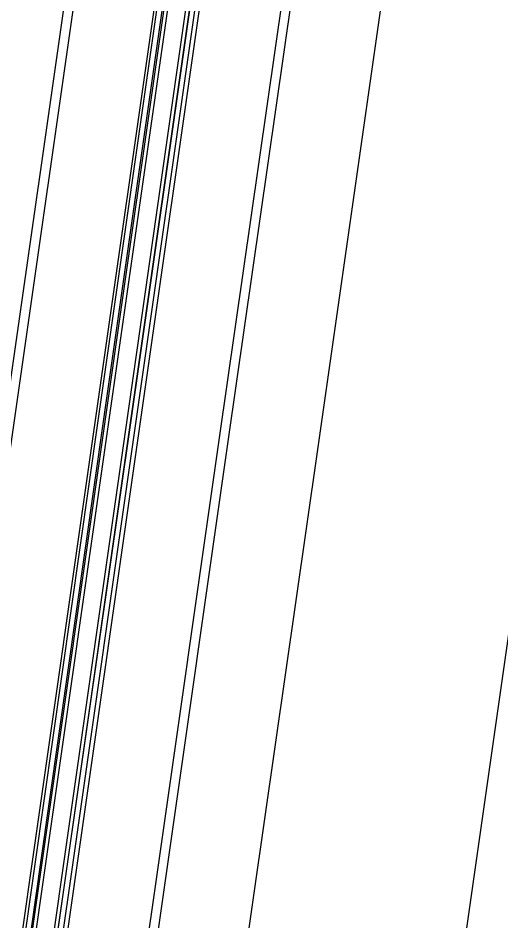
# Model space of a CAD drawing. Extents: x 1797478 to 1808916, y 246529 to 250952.
# Drawn here: x 1797985.5 to 1798012.4, y 249834.1 to 249884.5 of the extents above; entities that cross this region are included whole.
import ezdxf

# ---------------------------------------------------------------- set-up
doc = ezdxf.new("R2010")
doc.units = 0
for name, color, linetype in [('1', 7, 'Continuous'), ('DRAINAGE', 7, 'Continuous'), ('EDPV-LINE', 7, 'Continuous'), ('SHDR-UPAV', 7, 'Continuous')]:
    doc.layers.add(name, color=color, linetype=linetype)

msp = doc.modelspace()

# ---------------------------------------------------------------- linework, layer by layer
for points in [[(1797956.939, 249667.583), (1797960.074, 249689.522), (1797963.61, 249714.271), (1797967.146, 249739.02), (1797970.027, 249759.182), (1797970.683, 249763.768), (1797974.219, 249788.517), (1797977.755, 249813.266), (1797981.291, 249838.014), (1797984.827, 249862.763), (1797988.363, 249887.512), (1797988.911, 249891.341), (1797991.899, 249912.26), (1797995.44, 249937.021), (1797999.25, 249961.835), (1798003.478, 249986.582), (1798006.085, 250000.712), (1798008.123, 250011.254), (1798013.184, 250035.843), (1798018.66, 250060.344), (1798024.549, 250084.749), (1798030.85, 250109.051)], [(1797957.455, 249667.51), (1797960.59, 249689.449), (1797964.126, 249714.197), (1797967.662, 249738.946), (1797970.543, 249759.109), (1797971.198, 249763.695), (1797974.734, 249788.443), (1797978.27, 249813.192), (1797981.807, 249837.94), (1797985.347, 249862.689), (1797988.886, 249887.437), (1797989.434, 249891.266), (1797992.426, 249912.185), (1797995.97, 249936.944), (1797999.782, 249961.749), (1798004.012, 249986.486), (1798006.621, 250000.611), (1798008.658, 250011.148), (1798013.718, 250035.729), (1798019.192, 250060.221), (1798025.079, 250084.616), (1798031.377, 250108.909)], [(1797962.119, 249666.843), (1797965.25, 249688.783), (1797968.781, 249713.532), (1797972.313, 249738.281), (1797975.19, 249758.445), (1797975.843, 249763.031), (1797979.37, 249787.781), (1797982.893, 249812.531), (1797986.416, 249837.282), (1797989.934, 249862.033), (1797993.453, 249886.784), (1797993.998, 249890.614), (1797996.972, 249911.535), (1798000.494, 249936.288), (1798004.273, 249961.02), (1798008.47, 249985.685), (1798011.059, 249999.769), (1798013.089, 250010.275), (1798018.134, 250034.781), (1798023.591, 250059.198), (1798029.46, 250083.52), (1798035.739, 250107.739)], [(1797962.416, 249666.801), (1797965.547, 249688.74), (1797969.078, 249713.49), (1797972.61, 249738.239), (1797975.487, 249758.402), (1797976.14, 249762.988), (1797979.667, 249787.738), (1797983.19, 249812.489), (1797986.713, 249837.24), (1797990.231, 249861.991), (1797993.75, 249886.742), (1797994.295, 249890.572), (1797997.269, 249911.493), (1798000.791, 249936.245), (1798004.569, 249960.972), (1798008.765, 249985.632), (1798011.353, 249999.714), (1798013.384, 250010.217), (1798018.427, 250034.718), (1798023.883, 250059.13), (1798029.751, 250083.447), (1798036.029, 250107.661)], [(1797962.425, 249666.799), (1797965.56, 249688.738), (1797969.096, 249713.487), (1797972.632, 249738.236), (1797975.513, 249758.398), (1797976.168, 249762.984), (1797979.705, 249787.733), (1797983.241, 249812.482), (1797986.778, 249837.23), (1797990.317, 249861.978), (1797993.857, 249886.727), (1797994.405, 249890.556), (1797997.397, 249911.475), (1798000.94, 249936.224), (1798004.738, 249960.945), (1798008.954, 249985.598), (1798011.555, 249999.675), (1798013.585, 250010.177), (1798018.627, 250034.675), (1798024.083, 250059.084), (1798029.95, 250083.397), (1798036.227, 250107.608)], [(1797962.631, 249666.77), (1797965.766, 249688.709), (1797969.302, 249713.458), (1797972.839, 249738.206), (1797975.719, 249758.369), (1797976.375, 249762.955), (1797979.911, 249787.704), (1797983.447, 249812.452), (1797986.983, 249837.201), (1797990.519, 249861.95), (1797994.056, 249886.698), (1797994.603, 249890.528), (1797997.592, 249911.447), (1798001.131, 249936.196), (1798004.925, 249960.915), (1798009.137, 249985.566), (1798011.735, 249999.641), (1798013.764, 250010.142), (1798018.806, 250034.637), (1798024.261, 250059.043), (1798030.127, 250083.353), (1798036.404, 250107.561)], [(1797963.621, 249666.628), (1797966.756, 249688.568), (1797970.292, 249713.316), (1797973.828, 249738.065), (1797976.709, 249758.228), (1797977.365, 249762.814), (1797980.901, 249787.562), (1797984.437, 249812.311), (1797987.973, 249837.059), (1797991.509, 249861.808), (1797995.045, 249886.557), (1797995.593, 249890.386), (1797998.582, 249911.305), (1798002.12, 249936.053), (1798005.913, 249960.755), (1798010.121, 249985.389), (1798012.717, 249999.455), (1798014.746, 250009.949), (1798019.784, 250034.427), (1798025.235, 250058.816), (1798031.098, 250083.11), (1798037.369, 250107.302)], [(1797963.819, 249666.6), (1797966.954, 249688.539), (1797970.49, 249713.288), (1797974.026, 249738.037), (1797976.907, 249758.199), (1797977.563, 249762.785), (1797981.099, 249787.534), (1797984.635, 249812.283), (1797988.171, 249837.031), (1797991.707, 249861.78), (1797995.243, 249886.528), (1797995.791, 249890.358), (1797998.78, 249911.277), (1798002.318, 249936.024), (1798006.11, 249960.723), (1798010.318, 249985.354), (1798012.914, 249999.418), (1798014.942, 250009.91), (1798019.98, 250034.385), (1798025.43, 250058.771), (1798031.292, 250083.062), (1798037.563, 250107.25)], [(1797963.828, 249666.599), (1797966.962, 249688.538), (1797970.499, 249713.287), (1797974.035, 249738.035), (1797976.916, 249758.198), (1797977.571, 249762.784), (1797981.107, 249787.533), (1797984.646, 249812.281), (1797988.186, 249837.029), (1797991.725, 249861.777), (1797995.265, 249886.525), (1797995.812, 249890.355), (1797998.804, 249911.274), (1798002.346, 249936.02), (1798006.14, 249960.718), (1798010.351, 249985.348), (1798012.949, 249999.411), (1798014.977, 250009.903), (1798020.014, 250034.377), (1798025.465, 250058.763), (1798031.326, 250083.053), (1798037.597, 250107.241)], [(1797964.116, 249666.558), (1797967.251, 249688.497), (1797970.787, 249713.246), (1797974.323, 249737.994), (1797977.204, 249758.157), (1797977.86, 249762.743), (1797981.396, 249787.491), (1797984.932, 249812.24), (1797988.468, 249836.989), (1797992.004, 249861.737), (1797995.54, 249886.486), (1797996.088, 249890.316), (1797999.077, 249911.235), (1798002.615, 249935.981), (1798006.406, 249960.675), (1798010.613, 249985.301), (1798013.208, 249999.362), (1798015.236, 250009.852), (1798020.273, 250034.322), (1798025.722, 250058.703), (1798031.583, 250082.989), (1798037.852, 250107.172)], [(1797968.798, 249665.889), (1797971.933, 249687.828), (1797975.469, 249712.577), (1797979.005, 249737.325), (1797981.886, 249757.488), (1797982.541, 249762.074), (1797986.077, 249786.823), (1797989.616, 249811.571), (1797993.156, 249836.319), (1797996.695, 249861.067), (1798000.235, 249885.815), (1798000.782, 249889.645), (1798003.774, 249910.564), (1798007.314, 249935.3), (1798011.096, 249959.914), (1798015.292, 249984.46), (1798017.881, 249998.476), (1798019.902, 250008.933), (1798024.922, 250033.324), (1798030.354, 250057.627), (1798036.196, 250081.834), (1798042.445, 250105.94)], [(1797969.314, 249665.815), (1797972.448, 249687.754), (1797975.985, 249712.503), (1797979.521, 249737.252), (1797982.402, 249757.414), (1797983.057, 249762), (1797986.593, 249786.749), (1797990.129, 249811.498), (1797993.665, 249836.246), (1797997.201, 249860.995), (1798000.738, 249885.743), (1798001.285, 249889.573), (1798004.274, 249910.492), (1798007.811, 249935.228), (1798011.588, 249959.834), (1798015.781, 249984.373), (1798018.367, 249998.384), (1798020.387, 250008.837), (1798025.406, 250033.22), (1798030.836, 250057.515), (1798036.675, 250081.714), (1798042.923, 250105.812)], [(1797974.263, 249665.108), (1797977.398, 249687.047), (1797980.934, 249711.796), (1797984.47, 249736.544), (1797987.351, 249756.707), (1797988.007, 249761.293), (1797991.543, 249786.042), (1797995.079, 249810.79), (1797998.615, 249835.539), (1798002.151, 249860.288), (1798005.687, 249885.036), (1798006.235, 249888.866), (1798009.224, 249909.785), (1798012.759, 249934.511), (1798016.524, 249959.034), (1798020.702, 249983.489), (1798023.279, 249997.453), (1798025.293, 250007.87), (1798030.295, 250032.171), (1798035.706, 250056.383), (1798041.526, 250080.5), (1798047.752, 250104.516)], [(1797974.263, 249665.108), (1797977.398, 249687.047), (1797980.934, 249711.796), (1797984.47, 249736.544), (1797987.351, 249756.707), (1797988.007, 249761.293), (1797991.543, 249786.042), (1797995.079, 249810.79), (1797998.615, 249835.539), (1798002.151, 249860.288), (1798005.687, 249885.036), (1798006.235, 249888.866), (1798009.224, 249909.785), (1798012.759, 249934.511), (1798016.524, 249959.034), (1798020.702, 249983.489), (1798023.279, 249997.453), (1798025.293, 250007.87), (1798030.295, 250032.171), (1798035.706, 250056.383), (1798041.526, 250080.5), (1798047.752, 250104.516)], [(1797974.263, 249665.108), (1797977.398, 249687.047), (1797980.934, 249711.796), (1797984.47, 249736.544), (1797987.351, 249756.707), (1797988.007, 249761.293), (1797991.543, 249786.042), (1797995.079, 249810.79), (1797998.615, 249835.539), (1798002.151, 249860.288), (1798005.687, 249885.036), (1798006.235, 249888.866), (1798009.224, 249909.785), (1798012.759, 249934.511), (1798016.524, 249959.034), (1798020.702, 249983.489), (1798023.279, 249997.453), (1798025.293, 250007.87), (1798030.295, 250032.171), (1798035.706, 250056.383), (1798041.526, 250080.5), (1798047.752, 250104.516)], [(1797974.263, 249665.108), (1797977.398, 249687.047), (1797980.934, 249711.796), (1797984.47, 249736.544), (1797987.351, 249756.707), (1797988.007, 249761.293), (1797991.543, 249786.042), (1797995.079, 249810.79), (1797998.615, 249835.539), (1798002.151, 249860.288), (1798005.687, 249885.036), (1798006.235, 249888.866), (1798009.224, 249909.785), (1798012.759, 249934.511), (1798016.524, 249959.034), (1798020.702, 249983.489), (1798023.279, 249997.453), (1798025.293, 250007.87), (1798030.295, 250032.171), (1798035.706, 250056.383), (1798041.526, 250080.5), (1798047.752, 250104.516)], [(1797974.263, 249665.108), (1797977.398, 249687.047), (1797980.934, 249711.796), (1797984.47, 249736.544), (1797987.351, 249756.707), (1797988.007, 249761.293), (1797991.543, 249786.042), (1797995.079, 249810.79), (1797998.615, 249835.539), (1798002.151, 249860.288), (1798005.687, 249885.036), (1798006.235, 249888.866), (1798009.224, 249909.785), (1798012.759, 249934.511), (1798016.524, 249959.034), (1798020.702, 249983.489), (1798023.279, 249997.453), (1798025.293, 250007.87), (1798030.295, 250032.171), (1798035.706, 250056.383), (1798041.526, 250080.5), (1798047.752, 250104.516)], [(1797986.143, 249663.411), (1797989.277, 249685.35), (1797992.814, 249710.098), (1797996.35, 249734.847), (1797999.231, 249755.01), (1797999.886, 249759.596), (1798003.422, 249784.344), (1798006.958, 249809.093), (1798010.494, 249833.842), (1798014.031, 249858.59), (1798017.567, 249883.339), (1798018.114, 249887.169), (1798021.103, 249908.088), (1798024.635, 249932.791), (1798028.369, 249957.113), (1798032.513, 249981.368), (1798035.069, 249995.218), (1798037.066, 250005.55), (1798042.027, 250029.652), (1798047.395, 250053.667), (1798053.167, 250077.587), (1798059.342, 250101.406)], [(1797986.143, 249663.411), (1797989.277, 249685.35), (1797992.814, 249710.098), (1797996.35, 249734.847), (1797999.231, 249755.01), (1797999.886, 249759.596), (1798003.422, 249784.344), (1798006.958, 249809.093), (1798010.494, 249833.842), (1798014.031, 249858.59), (1798017.567, 249883.339), (1798018.114, 249887.169), (1798021.103, 249908.088), (1798024.635, 249932.791), (1798028.369, 249957.113), (1798032.513, 249981.368), (1798035.069, 249995.218), (1798037.066, 250005.55), (1798042.027, 250029.652), (1798047.395, 250053.667), (1798053.167, 250077.587), (1798059.342, 250101.406)], [(1797986.143, 249663.411), (1797989.277, 249685.35), (1797992.814, 249710.098), (1797996.35, 249734.847), (1797999.231, 249755.01), (1797999.886, 249759.596), (1798003.422, 249784.344), (1798006.958, 249809.093), (1798010.494, 249833.842), (1798014.031, 249858.59), (1798017.567, 249883.339), (1798018.114, 249887.169), (1798021.103, 249908.088), (1798024.635, 249932.791), (1798028.369, 249957.113), (1798032.513, 249981.368), (1798035.069, 249995.218), (1798037.066, 250005.55), (1798042.027, 250029.652), (1798047.395, 250053.667), (1798053.167, 250077.587), (1798059.342, 250101.406)], [(1797986.143, 249663.411), (1797989.277, 249685.35), (1797992.814, 249710.098), (1797996.35, 249734.847), (1797999.231, 249755.01), (1797999.886, 249759.596), (1798003.422, 249784.344), (1798006.958, 249809.093), (1798010.494, 249833.842), (1798014.031, 249858.59), (1798017.567, 249883.339), (1798018.114, 249887.169), (1798021.103, 249908.088), (1798024.635, 249932.791), (1798028.369, 249957.113), (1798032.513, 249981.368), (1798035.069, 249995.218), (1798037.066, 250005.55), (1798042.027, 250029.652), (1798047.395, 250053.667), (1798053.167, 250077.587), (1798059.342, 250101.406)]]:
    msp.add_lwpolyline(points)
at = {"layer": '1'}
msp.add_lwpolyline([(1797986.143, 249663.411), (1797989.277, 249685.35), (1797992.814, 249710.098), (1797996.35, 249734.847), (1797999.231, 249755.01), (1797999.886, 249759.596), (1798003.422, 249784.344), (1798006.958, 249809.093), (1798010.494, 249833.842), (1798014.031, 249858.59), (1798017.567, 249883.339), (1798018.114, 249887.169), (1798021.103, 249908.088), (1798024.635, 249932.791), (1798028.369, 249957.113), (1798032.513, 249981.368), (1798035.069, 249995.218), (1798037.066, 250005.55), (1798042.027, 250029.652), (1798047.395, 250053.667), (1798053.167, 250077.587), (1798059.342, 250101.406)], dxfattribs=at)
at = {"layer": 'DRAINAGE'}
for points in [[(1797962.119, 249666.843), (1797965.25, 249688.783), (1797968.781, 249713.532), (1797972.313, 249738.281), (1797975.19, 249758.445), (1797975.843, 249763.031), (1797979.37, 249787.781), (1797982.893, 249812.531), (1797986.416, 249837.282), (1797989.934, 249862.033), (1797993.453, 249886.784), (1797993.998, 249890.614), (1797996.972, 249911.535), (1798000.494, 249936.288), (1798004.273, 249961.02), (1798008.47, 249985.685), (1798011.059, 249999.769), (1798013.089, 250010.275), (1798018.134, 250034.781), (1798023.591, 250059.198), (1798029.46, 250083.52), (1798035.739, 250107.739)], [(1797964.116, 249666.558), (1797967.251, 249688.497), (1797970.787, 249713.246), (1797974.323, 249737.994), (1797977.204, 249758.157), (1797977.86, 249762.743), (1797981.396, 249787.491), (1797984.932, 249812.24), (1797988.468, 249836.989), (1797992.004, 249861.737), (1797995.54, 249886.486), (1797996.088, 249890.316), (1797999.077, 249911.235), (1798002.615, 249935.981), (1798006.406, 249960.675), (1798010.613, 249985.301), (1798013.208, 249999.362), (1798015.236, 250009.852), (1798020.273, 250034.322), (1798025.722, 250058.703), (1798031.583, 250082.989), (1798037.852, 250107.172)]]:
    msp.add_lwpolyline(points, dxfattribs=at)
at = {"layer": 'EDPV-LINE'}
for points in [[(1797962.119, 249666.843), (1797965.25, 249688.783), (1797968.781, 249713.532), (1797972.313, 249738.281), (1797975.19, 249758.445), (1797975.843, 249763.031), (1797979.37, 249787.781), (1797982.893, 249812.531), (1797986.416, 249837.282), (1797989.934, 249862.033), (1797993.453, 249886.784), (1797993.998, 249890.614), (1797996.972, 249911.535), (1798000.494, 249936.288), (1798004.273, 249961.02), (1798008.47, 249985.685), (1798011.059, 249999.769), (1798013.089, 250010.275), (1798018.134, 250034.781), (1798023.591, 250059.198), (1798029.46, 250083.52), (1798035.739, 250107.739)], [(1797964.116, 249666.558), (1797967.251, 249688.497), (1797970.787, 249713.246), (1797974.323, 249737.994), (1797977.204, 249758.157), (1797977.86, 249762.743), (1797981.396, 249787.491), (1797984.932, 249812.24), (1797988.468, 249836.989), (1797992.004, 249861.737), (1797995.54, 249886.486), (1797996.088, 249890.316), (1797999.077, 249911.235), (1798002.615, 249935.981), (1798006.406, 249960.675), (1798010.613, 249985.301), (1798013.208, 249999.362), (1798015.236, 250009.852), (1798020.273, 250034.322), (1798025.722, 250058.703), (1798031.583, 250082.989), (1798037.852, 250107.172)], [(1797974.263, 249665.108), (1797977.398, 249687.047), (1797980.934, 249711.796), (1797984.47, 249736.544), (1797987.351, 249756.707), (1797988.007, 249761.293), (1797991.543, 249786.042), (1797995.079, 249810.79), (1797998.615, 249835.539), (1798002.151, 249860.288), (1798005.687, 249885.036), (1798006.235, 249888.866), (1798009.224, 249909.785), (1798012.759, 249934.511), (1798016.524, 249959.034), (1798020.702, 249983.489), (1798023.279, 249997.453), (1798025.293, 250007.87), (1798030.295, 250032.171), (1798035.706, 250056.383), (1798041.526, 250080.5), (1798047.752, 250104.516)]]:
    msp.add_lwpolyline(points, dxfattribs=at)
at = {"layer": 'SHDR-UPAV'}
for points in [[(1797961.889, 249666.876), (1797965.024, 249688.815), (1797968.56, 249713.564), (1797972.096, 249738.312), (1797974.977, 249758.475), (1797975.632, 249763.061), (1797979.168, 249787.81), (1797982.705, 249812.558), (1797986.241, 249837.307), (1797989.777, 249862.056), (1797993.313, 249886.804), (1797993.86, 249890.634), (1797996.849, 249911.553), (1798000.389, 249936.304), (1798004.185, 249961.035), (1798008.399, 249985.698), (1798010.998, 249999.781), (1798013.029, 250010.287), (1798018.073, 250034.794), (1798023.531, 250059.212), (1798029.4, 250083.535), (1798035.679, 250107.755)], [(1797961.889, 249666.876), (1797965.024, 249688.815), (1797968.56, 249713.564), (1797972.096, 249738.312), (1797974.977, 249758.475), (1797975.632, 249763.061), (1797979.168, 249787.81), (1797982.705, 249812.558), (1797986.241, 249837.307), (1797989.777, 249862.056), (1797993.313, 249886.804), (1797993.86, 249890.634), (1797996.849, 249911.553), (1798000.389, 249936.304), (1798004.185, 249961.035), (1798008.399, 249985.698), (1798010.998, 249999.781), (1798013.029, 250010.287), (1798018.073, 250034.794), (1798023.531, 250059.212), (1798029.4, 250083.535), (1798035.679, 250107.755)], [(1797964.364, 249666.522), (1797967.499, 249688.461), (1797971.035, 249713.21), (1797974.571, 249737.959), (1797977.452, 249758.121), (1797978.107, 249762.707), (1797981.643, 249787.456), (1797985.179, 249812.205), (1797988.716, 249836.953), (1797992.252, 249861.702), (1797995.788, 249886.451), (1797996.335, 249890.28), (1797999.324, 249911.199), (1798002.863, 249935.945), (1798006.653, 249960.635), (1798010.859, 249985.256), (1798013.454, 249999.315), (1798015.481, 250009.804), (1798020.517, 250034.269), (1798025.966, 250058.646), (1798031.825, 250082.928), (1798038.094, 250107.107)], [(1797964.364, 249666.522), (1797967.499, 249688.461), (1797971.035, 249713.21), (1797974.571, 249737.959), (1797977.452, 249758.121), (1797978.107, 249762.707), (1797981.643, 249787.456), (1797985.179, 249812.205), (1797988.716, 249836.953), (1797992.252, 249861.702), (1797995.788, 249886.451), (1797996.335, 249890.28), (1797999.324, 249911.199), (1798002.863, 249935.945), (1798006.653, 249960.635), (1798010.859, 249985.256), (1798013.454, 249999.315), (1798015.481, 250009.804), (1798020.517, 250034.269), (1798025.966, 250058.646), (1798031.825, 250082.928), (1798038.094, 250107.107)]]:
    msp.add_lwpolyline(points, dxfattribs=at)

doc.saveas('drawing.dxf')
